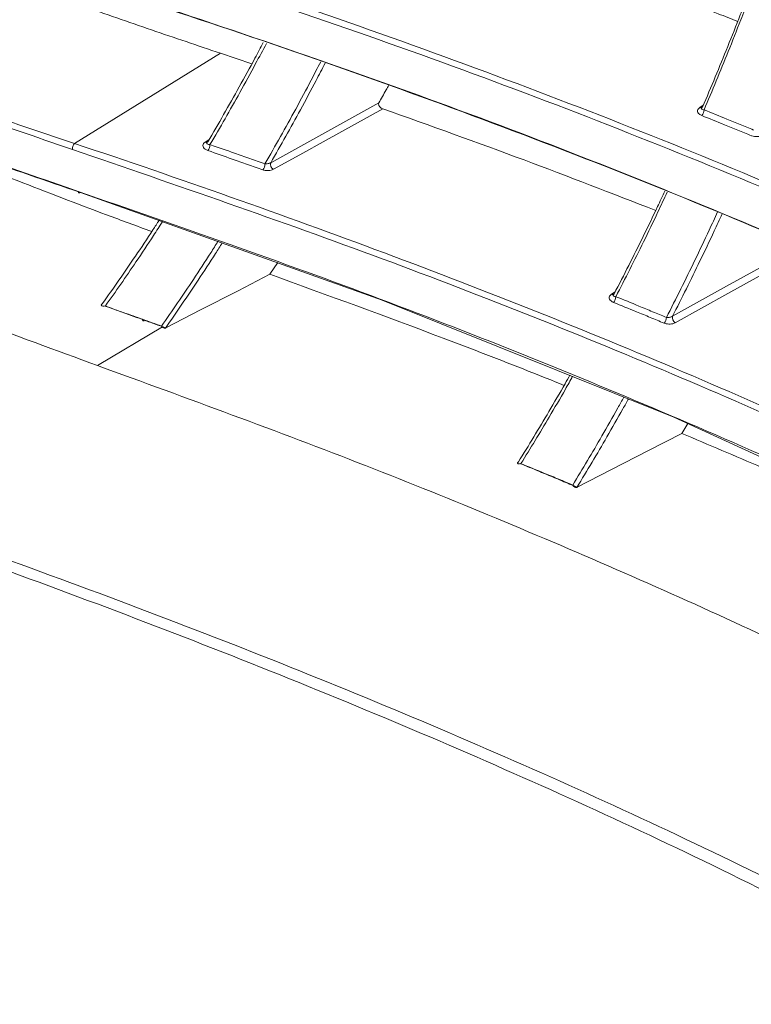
# Model space of a CAD drawing. Header units: millimetres. Extents: x 0 to 1118, y 0 to 864.
# Tile 273 of 313: x 850.92 to 859.53, y 543.05 to 554.62. Entities that reach past the tile are written whole.
import ezdxf

# ---------------------------------------------------------------- set-up
doc = ezdxf.new("R2010")
doc.units = ezdxf.units.MM

msp = doc.modelspace()

# ---------------------------------------------------------------- linework, layer by layer
at = {"color": 9, "linetype": 'Continuous', "lineweight": 0}
for p, q in [((851.564, 553.165), (853.282, 554.225)), ((858.919, 553.587), (858.961, 553.614)), ((853.1, 553.18), (853.147, 553.211)), ((857.88, 551.392), (857.924, 551.421)), ((851.836, 550.554), (852.601, 551.011))]:
    msp.add_line(p, q, dxfattribs=at)
at = {"color": 7, "linetype": 'Continuous', "lineweight": 15}
for p, q in [((853.651, 554.101), (853.282, 554.225)), ((853.123, 553.176), (853.123, 553.176)), ((853.958, 551.764), (853.862, 551.627)), ((857.902, 551.388), (857.902, 551.387)), ((858.78, 549.875), (858.708, 549.757))]:
    msp.add_line(p, q, dxfattribs=at)
at = {"color": 9, "linetype": 'Continuous', "lineweight": 0, "flags": 128}
for points in [[(853.873, 552.938), (854.19, 553.114), (854.508, 553.29), (854.826, 553.466), (855.143, 553.641)], [(855.19, 553.573), (854.856, 553.388), (854.523, 553.204), (854.213, 553.032), (853.904, 552.861)], [(851.609, 552.601), (851.61, 552.595), (851.612, 552.59), (851.615, 552.586), (851.618, 552.584), (851.621, 552.583), (851.625, 552.584), (851.629, 552.586), (851.633, 552.59)], [(858.599, 551.133), (858.917, 551.31), (859.235, 551.487), (859.554, 551.664), (859.872, 551.841)], [(859.914, 551.77), (859.582, 551.585), (859.25, 551.401), (858.94, 551.229), (858.631, 551.057)]]:
    msp.add_lwpolyline(points, dxfattribs=at)
at = {"color": 7, "linetype": 'Continuous', "lineweight": 15, "flags": 128}
for points in [[(864.7, 546.956), (861.885, 548.451), (858.613, 549.949), (855.185, 551.323), (851.634, 552.59), (851.633, 552.59), (851.633, 552.59)], [(852.639, 550.997), (853.048, 551.208), (853.488, 551.434), (853.862, 551.627)], [(852.389, 551.087), (852.384, 551.083), (852.38, 551.081), (852.376, 551.081), (852.372, 551.082), (852.369, 551.084), (852.367, 551.087), (852.365, 551.092), (852.364, 551.098)], [(857.478, 549.125), (857.882, 549.332), (858.318, 549.557), (858.708, 549.757)]]:
    msp.add_lwpolyline(points, dxfattribs=at)
at = {"color": 9, "linetype": 'Continuous', "lineweight": 0}
for centre, radius, start, end in [((858.935, 553.611), 0.0286, 236.5772, 279.9969), ((858.877, 553.559), 0.0923, 314.6593, 0.7299), ((851.643, 553.099), 0.103, 140.0975, 182.5556), ((853.116, 553.204), 0.0284, 236.3481, 282.619), ((853.058, 553.147), 0.1, 319.011, 2.2906), ((853.705, 552.921), 0.0992, 318.4226, 2.1476), ((853.943, 552.922), 0.0726, 166.9966, 237.0218), ((857.896, 551.416), 0.0286, 236.5897, 280.9547), ((857.84, 551.363), 0.0915, 314.294, 1.0397), ((858.437, 551.119), 0.0904, 313.6347, 0.8448), ((858.671, 551.119), 0.0736, 168.5106, 236.8447)]:
    msp.add_arc(centre, radius, start, end, dxfattribs=at)
at = {"color": 7, "linetype": 'Continuous', "lineweight": 15}
for points, knots in [([(829.338, 562.688), (829.338, 562.688), (830.28, 562.238), (832.179, 561.332), (835.037, 559.985), (837.897, 558.667), (840.712, 557.409), (843.494, 556.217), (846.228, 555.104), (848.928, 554.074), (850.694, 553.454), (851.564, 553.165), (851.564, 553.165)], [0, 0, 0, 0, 0.000001, 0.129375, 0.25874, 0.385116, 0.511482, 0.633427, 0.755792, 0.878113, 0.999999, 1, 1, 1, 1]), ([(851.54, 553.094), (850.674, 553.391), (848.943, 553.985), (846.253, 555.015), (843.507, 556.131), (840.701, 557.335), (837.87, 558.6), (835.013, 559.919), (832.148, 561.27), (830.256, 562.175), (829.307, 562.628)], [0, 0, 0, 0, 0.120402, 0.24081, 0.364694, 0.488587, 0.614561, 0.741312, 0.870305, 1, 1, 1, 1]), ([(829.031, 562.324), (830.092, 561.818), (832.22, 560.803), (835.383, 559.313), (838.492, 557.884), (841.362, 556.61), (844.063, 555.459), (846.598, 554.431), (849.125, 553.462), (850.781, 552.888), (851.609, 552.601)], [0, 0, 0, 0, 0.142525, 0.285992, 0.41792, 0.550746, 0.66172, 0.772688, 0.886346, 1, 1, 1, 1]), ([(851.633, 552.59), (851.633, 552.59), (850.833, 552.86), (849.205, 553.435), (846.702, 554.39), (844.14, 555.429), (841.401, 556.597), (838.504, 557.885), (835.397, 559.314), (832.239, 560.803), (830.123, 561.814), (829.068, 562.317)], [0, 0, 0, 0, 0.000001, 0.110825, 0.222342, 0.335937, 0.450207, 0.582389, 0.715495, 0.858284, 1, 1, 1, 1]), ([(827.345, 561.755), (828.392, 561.227), (830.491, 560.167), (833.619, 558.6), (836.698, 557.087), (839.732, 555.637), (842.807, 554.22), (845.874, 552.879), (848.906, 551.629), (850.856, 550.914), (851.836, 550.554)], [0, 0, 0, 0, 0.130981, 0.262824, 0.383159, 0.504312, 0.62825, 0.753257, 0.876035, 1, 1, 1, 1]), ([(849.908, 560.669), (851.359, 560.248), (854.266, 559.404), (857.744, 558.198), (860.433, 557.163), (862.385, 556.35), (864.282, 555.488), (866.03, 554.624), (867.103, 554.023), (867.596, 553.747)], [0, 0, 0, 0, 0.226941, 0.454688, 0.566556, 0.678572, 0.79112, 0.903895, 1, 1, 1, 1]), ([(862.19, 543.047), (862.19, 543.047), (861.657, 543.349), (860.565, 543.942), (858.336, 545.053), (855.447, 546.345), (851.856, 547.768), (848.143, 549.089), (844.34, 550.32), (840.461, 551.472), (836.524, 552.558), (831.215, 553.936), (826.517, 555.076), (821.836, 556.242), (818.481, 557.096), (815.857, 557.858), (814.536, 558.242)], [0, 0, 0, 0, 0, 0.041135, 0.082343, 0.161795, 0.24154, 0.321085, 0.400776, 0.480371, 0.560021, 0.639716, 0.799202, 0.839112, 0.918997, 1, 1, 1, 1]), ([(850.598, 557.926), (852.031, 557.484), (854.901, 556.599), (858.354, 555.332), (861.048, 554.231), (863.036, 553.344), (864.966, 552.408), (866.179, 551.733), (866.786, 551.395)], [0, 0, 0, 0, 0.245697, 0.49229, 0.61861, 0.74513, 0.872398, 1, 1, 1, 1]), ([(859.365, 554.6), (859.289, 554.63), (858.893, 554.784), (858.175, 555.053), (857.233, 555.397), (856.609, 555.616), (856.308, 555.721)], [0, 0, 0, 0, 0.07656, 0.395509, 0.708576, 1, 1, 1, 1]), ([(853.282, 554.225), (853.012, 554.316), (852.472, 554.497), (851.654, 554.782), (850.874, 555.062), (850.365, 555.25), (850.133, 555.335)], [0, 0, 0, 0, 0.260015, 0.520219, 0.780987, 1, 1, 1, 1]), ([(851.166, 555.237), (852.495, 554.802), (855.153, 553.933), (858.333, 552.71), (860.793, 551.665), (862.558, 550.851), (864.247, 550.012), (865.297, 549.424), (865.823, 549.13)], [0, 0, 0, 0, 0.252618, 0.505241, 0.631495, 0.757923, 0.878842, 1, 1, 1, 1]), ([(865.858, 549.109), (865.332, 549.403), (864.28, 549.992), (862.591, 550.833), (860.823, 551.648), (858.362, 552.696), (855.173, 553.915), (852.53, 554.802), (851.189, 555.226), (851.189, 555.226)], [0, 0, 0, 0, 0.120939, 0.242136, 0.368389, 0.494829, 0.747428, 0.999999, 1, 1, 1, 1]), ([(858.952, 553.593), (859.002, 553.711), (859.102, 553.946), (859.25, 554.307), (859.372, 554.614), (859.444, 554.803), (859.468, 554.866)], [0, 0, 0, 0, 0.281438, 0.562897, 0.852762, 1, 1, 1, 1]), ([(853.132, 553.184), (853.194, 553.291), (853.32, 553.504), (853.504, 553.832), (853.66, 554.115), (853.752, 554.291), (853.785, 554.352)], [0, 0, 0, 0, 0.279415, 0.558855, 0.845711, 1, 1, 1, 1]), ([(855.262, 553.85), (855.251, 553.831), (855.212, 553.761), (855.173, 553.692), (855.143, 553.641)], [0, 0, 0, 0, 0.267106, 1, 1, 1, 1]), ([(852.474, 552.13), (852.296, 552.195), (851.772, 552.387), (850.89, 552.727), (849.829, 553.145), (849.114, 553.437), (848.756, 553.584)], [0, 0, 0, 0, 0.1458127, 0.4297181, 0.714684, 1, 1, 1, 1]), ([(855.143, 553.641), (855.142, 553.638), (855.14, 553.632), (855.142, 553.619), (855.148, 553.606), (855.159, 553.592), (855.172, 553.581), (855.183, 553.575), (855.189, 553.573), (855.19, 553.573)], [0, 0, 0, 0, 0.155196, 0.31034, 0.467283, 0.630354, 0.800982, 0.977568, 1, 1, 1, 1]), ([(858.401, 552.378), (857.887, 552.577), (856.83, 552.988), (855.747, 553.374), (855.19, 553.573)], [0, 0, 0, 0, 0.486415, 1, 1, 1, 1]), ([(858.941, 553.583), (858.941, 553.582), (858.941, 553.581), (858.941, 553.581), (858.941, 553.581)], [0, 0, 0, 0, 0.735615, 1, 1, 1, 1]), ([(858.942, 553.582), (858.943, 553.584), (858.944, 553.587), (858.949, 553.591), (858.952, 553.593)], [0, 0, 0, 0, 0.3664613, 1, 1, 1, 1]), ([(853.123, 553.176), (853.123, 553.176), (853.124, 553.178), (853.127, 553.181), (853.131, 553.183), (853.132, 553.184)], [0, 0, 0, 0, 0.107417, 0.794739, 1, 1, 1, 1]), ([(857.912, 551.397), (857.97, 551.509), (858.085, 551.731), (858.255, 552.073), (858.396, 552.364), (858.48, 552.544), (858.508, 552.605)], [0, 0, 0, 0, 0.281161, 0.562342, 0.851314, 1, 1, 1, 1]), ([(851.609, 552.601), (852.801, 552.187), (855.184, 551.359), (858.606, 549.981), (861.82, 548.536), (863.764, 547.471), (864.699, 546.959)], [0, 0, 0, 0, 0.254646, 0.509293, 0.763946, 1, 1, 1, 1]), ([(851.891, 551.28), (851.956, 551.372), (852.088, 551.557), (852.286, 551.847), (852.444, 552.082), (852.536, 552.225), (852.56, 552.262)], [0, 0, 0, 0, 0.287827, 0.575676, 0.888216, 1, 1, 1, 1]), ([(857.323, 550.321), (857.183, 550.378), (856.713, 550.567), (855.566, 551.008), (854.544, 551.38), (853.862, 551.627)], [0, 0, 0, 0, 0.123908, 0.415787, 1, 1, 1, 1]), ([(857.903, 551.388), (857.903, 551.388), (857.903, 551.389), (857.906, 551.392), (857.909, 551.395), (857.912, 551.397)], [0, 0, 0, 0, 0.088405, 0.327269, 1, 1, 1, 1]), ([(851.881, 551.269), (851.88, 551.267), (851.879, 551.262), (851.884, 551.256), (851.899, 551.252), (851.916, 551.253), (851.927, 551.255), (851.927, 551.255)], [0, 0, 0, 0, 0.112644, 0.278306, 0.57985, 0.99311, 1, 1, 1, 1]), ([(851.881, 551.269), (851.881, 551.271), (851.883, 551.273), (851.886, 551.276), (851.889, 551.279), (851.89, 551.279), (851.891, 551.28)], [0, 0, 0, 0, 0.347257, 0.704051, 0.851623, 1, 1, 1, 1]), ([(852.389, 551.087), (852.389, 551.087), (852.304, 551.117), (852.149, 551.172), (851.993, 551.229), (851.922, 551.254)], [0, 0, 0, 0, 0.000027, 0.544597, 1, 1, 1, 1]), ([(851.927, 551.255), (852, 551.228), (852.146, 551.176), (852.291, 551.124), (852.364, 551.098)], [0, 0, 0, 0, 0.499986, 1, 1, 1, 1]), ([(852.364, 551.098), (852.401, 551.085), (852.477, 551.058), (852.552, 551.031), (852.589, 551.018)], [0, 0, 0, 0, 0.499999, 1, 1, 1, 1]), ([(852.639, 550.997), (852.618, 551.005), (852.577, 551.02), (852.514, 551.042), (852.452, 551.064), (852.41, 551.079), (852.389, 551.087), (852.389, 551.087)], [0, 0, 0, 0, 0.249987, 0.499974, 0.749961, 0.999949, 1, 1, 1, 1]), ([(852.635, 550.995), (852.631, 550.994), (852.623, 550.992), (852.611, 550.996), (852.599, 551.004), (852.592, 551.013), (852.589, 551.018), (852.589, 551.018)], [0, 0, 0, 0, 0.240143, 0.479362, 0.743145, 0.989082, 1, 1, 1, 1]), ([(852.635, 550.995), (852.635, 550.996), (852.637, 550.996), (852.638, 550.997), (852.639, 550.997)], [0, 0, 0, 0, 0.498688, 1, 1, 1, 1]), ([(851.836, 550.554), (852.894, 550.168), (855.007, 549.398), (858.046, 548.132), (860.981, 546.785), (862.791, 545.789), (863.697, 545.29)], [0, 0, 0, 0, 0.2503139, 0.4999309, 0.7494791, 1, 1, 1, 1]), ([(856.786, 549.422), (856.846, 549.519), (856.967, 549.715), (857.15, 550.021), (857.291, 550.263), (857.373, 550.408), (857.392, 550.442)], [0, 0, 0, 0, 0.292346, 0.584712, 0.902031, 1, 1, 1, 1]), ([(861.777, 548.39), (861.68, 548.436), (861.285, 548.626), (860.576, 548.948), (859.65, 549.359), (859.022, 549.624), (858.708, 549.757)], [0, 0, 0, 0, 0.096756, 0.397597, 0.698752, 1, 1, 1, 1]), ([(856.778, 549.415), (856.777, 549.413), (856.774, 549.409), (856.776, 549.403), (856.787, 549.398), (856.804, 549.399), (856.816, 549.402), (856.816, 549.402)], [0, 0, 0, 0, 0.102016, 0.244838, 0.494065, 0.993209, 1, 1, 1, 1]), ([(856.778, 549.415), (856.778, 549.415), (856.779, 549.417), (856.781, 549.418), (856.783, 549.42), (856.785, 549.421), (856.786, 549.422)], [0, 0, 0, 0, 0.245824, 0.493215, 0.745696, 1, 1, 1, 1]), ([(857.478, 549.125), (857.418, 549.149), (857.3, 549.199), (857.124, 549.272), (856.961, 549.339), (856.857, 549.382), (856.81, 549.401)], [0, 0, 0, 0, 0.266833, 0.533668, 0.791295, 1, 1, 1, 1]), ([(856.816, 549.402), (856.909, 549.363), (857.057, 549.303), (857.26, 549.219), (857.37, 549.173), (857.425, 549.15)], [0, 0, 0, 0, 0.455697, 0.727847, 1, 1, 1, 1]), ([(857.474, 549.123), (857.471, 549.122), (857.463, 549.12), (857.45, 549.123), (857.438, 549.132), (857.43, 549.141), (857.426, 549.148), (857.425, 549.149), (857.425, 549.15)], [0, 0, 0, 0, 0.216574, 0.432345, 0.668966, 0.940606, 0.98989, 1, 1, 1, 1]), ([(857.474, 549.123), (857.475, 549.123), (857.476, 549.124), (857.477, 549.124), (857.478, 549.125)], [0, 0, 0, 0, 0.499377, 1, 1, 1, 1])]:
    msp.add_open_spline(points, degree=3, knots=knots, dxfattribs=at)
at = {"color": 9, "linetype": 'Continuous', "lineweight": 0}
for points, knots in [([(806.11, 561.336), (806.377, 561.213), (807.221, 560.825), (808.709, 560.228), (810.568, 559.536), (812.484, 558.889), (815.093, 558.077), (818.407, 557.153), (821.759, 556.301), (826.442, 555.151), (831.137, 554.027), (836.445, 552.667), (840.378, 551.595), (844.252, 550.457), (848.051, 549.242), (851.755, 547.938), (855.346, 546.533), (858.228, 545.256), (860.464, 544.16), (861.545, 543.571), (862.086, 543.275)], [0, 0, 0, 0, 0.015879, 0.050062, 0.084129, 0.118667, 0.153247, 0.222024, 0.289796, 0.323636, 0.458775, 0.526218, 0.593693, 0.661061, 0.72837, 0.795789, 0.862992, 0.930411, 0.965177, 1, 1, 1, 1]), ([(867.743, 554.196), (867.743, 554.196), (867.22, 554.498), (866.097, 555.111), (864.311, 555.995), (862.4, 556.856), (860.425, 557.674), (857.718, 558.709), (854.222, 559.912), (851.31, 560.75), (849.852, 561.17)], [0, 0, 0, 0, 0.000001, 0.10237, 0.213743, 0.32536, 0.437584, 0.549968, 0.774556, 1, 1, 1, 1]), ([(849.872, 561.241), (849.872, 561.241), (851.338, 560.835), (854.235, 559.976), (857.734, 558.78), (860.439, 557.745), (862.411, 556.929), (864.327, 556.064), (866.129, 555.178), (867.245, 554.554), (867.777, 554.256)], [0, 0, 0, 0, 0.000001, 0.224582, 0.449963, 0.561513, 0.673058, 0.785331, 0.897594, 1, 1, 1, 1]), ([(866.962, 551.826), (866.962, 551.826), (866.683, 551.987), (865.856, 552.451), (864.432, 553.19), (862.667, 554.026), (860.84, 554.824), (858.256, 555.867), (854.853, 557.105), (851.977, 557.984), (850.536, 558.424)], [0, 0, 0, 0, 0.000001, 0.058972, 0.17226, 0.285788, 0.399915, 0.5142, 0.756619, 1, 1, 1, 1]), ([(850.558, 558.494), (850.558, 558.494), (852.005, 558.068), (854.867, 557.169), (858.274, 555.938), (860.856, 554.894), (862.68, 554.098), (864.451, 553.259), (865.887, 552.517), (866.714, 552.047), (866.996, 551.887)], [0, 0, 0, 0, 0.0000007, 0.2424238, 0.4857294, 0.5991965, 0.7126589, 0.8268374, 0.9410063, 1, 1, 1, 1]), ([(866.032, 549.543), (866.032, 549.543), (865.509, 549.845), (864.434, 550.433), (862.726, 551.286), (860.927, 552.111), (858.418, 553.174), (855.171, 554.414), (852.457, 555.292), (851.1, 555.732)], [0, 0, 0, 0, 0.000001, 0.120293, 0.240851, 0.367301, 0.493945, 0.746975, 1, 1, 1, 1]), ([(851.122, 555.803), (851.122, 555.803), (852.491, 555.374), (855.191, 554.477), (858.445, 553.241), (860.956, 552.177), (862.755, 551.35), (864.47, 550.498), (865.534, 549.902), (866.066, 549.604)], [0, 0, 0, 0, 0.0000008, 0.2529784, 0.5059851, 0.6325404, 0.7590892, 0.87955, 1, 1, 1, 1]), ([(859.493, 554.856), (859.463, 554.776), (859.384, 554.571), (859.258, 554.252), (859.114, 553.9), (859.017, 553.673), (858.969, 553.56)], [0, 0, 0, 0, 0.182035, 0.467206, 0.733594, 1, 1, 1, 1]), ([(853.821, 554.34), (853.779, 554.261), (853.677, 554.067), (853.515, 553.773), (853.336, 553.455), (853.218, 553.252), (853.158, 553.151)], [0, 0, 0, 0, 0.1954261, 0.4779482, 0.7389637, 1, 1, 1, 1]), ([(853.804, 552.925), (853.865, 553.031), (853.988, 553.244), (854.169, 553.573), (854.327, 553.866), (854.423, 554.053), (854.46, 554.125)], [0, 0, 0, 0, 0.271443, 0.54291, 0.82474, 1, 1, 1, 1]), ([(854.512, 554.108), (854.476, 554.039), (854.382, 553.856), (854.227, 553.569), (854.05, 553.248), (853.932, 553.042), (853.873, 552.938)], [0, 0, 0, 0, 0.171437, 0.460918, 0.730448, 1, 1, 1, 1]), ([(858.919, 553.587), (858.913, 553.582), (858.9, 553.572), (858.891, 553.551), (858.895, 553.529), (858.912, 553.508), (858.932, 553.498), (858.942, 553.493)], [0, 0, 0, 0, 0.16399, 0.359543, 0.569096, 0.78463, 1, 1, 1, 1]), ([(858.969, 553.56), (858.964, 553.561), (858.953, 553.563), (858.943, 553.569), (858.939, 553.576), (858.941, 553.581), (858.942, 553.582)], [0, 0, 0, 0, 0.302237, 0.598304, 0.87209, 1, 1, 1, 1]), ([(858.969, 553.56), (859.059, 553.524), (859.201, 553.467), (859.395, 553.388), (859.501, 553.344), (859.553, 553.323)], [0, 0, 0, 0, 0.457423, 0.728711, 1, 1, 1, 1]), ([(859.526, 553.256), (859.473, 553.278), (859.368, 553.321), (859.173, 553.4), (859.031, 553.457), (858.942, 553.493)], [0, 0, 0, 0, 0.271286, 0.542574, 1, 1, 1, 1]), ([(859.526, 553.256), (859.527, 553.256), (859.539, 553.251), (859.562, 553.246), (859.596, 553.244), (859.629, 553.249), (859.647, 553.257), (859.655, 553.261)], [0, 0, 0, 0, 0.041756, 0.297853, 0.537591, 0.768632, 1, 1, 1, 1]), ([(864.941, 547.353), (864.941, 547.353), (864.479, 547.619), (863.532, 548.141), (861.483, 549.184), (858.725, 550.432), (855.209, 551.833), (852.763, 552.674), (851.54, 553.094)], [0, 0, 0, 0, 0.000001, 0.117203, 0.234603, 0.489741, 0.744871, 1, 1, 1, 1]), ([(851.564, 553.165), (851.564, 553.165), (852.797, 552.754), (855.231, 551.897), (858.756, 550.5), (861.511, 549.247), (863.567, 548.205), (864.506, 547.677), (864.975, 547.413)], [0, 0, 0, 0, 0.000001, 0.255083, 0.510191, 0.765342, 0.88258, 1, 1, 1, 1]), ([(853.1, 553.18), (853.094, 553.175), (853.08, 553.164), (853.072, 553.142), (853.079, 553.118), (853.1, 553.096), (853.123, 553.086), (853.134, 553.081)], [0, 0, 0, 0, 0.163811, 0.354247, 0.565178, 0.782658, 1, 1, 1, 1]), ([(853.158, 553.151), (853.152, 553.152), (853.139, 553.153), (853.125, 553.159), (853.12, 553.166), (853.121, 553.172), (853.122, 553.175), (853.123, 553.176)], [0, 0, 0, 0, 0.281484, 0.558194, 0.810694, 0.960753, 1, 1, 1, 1]), ([(853.779, 552.855), (853.72, 552.876), (853.6, 552.918), (853.385, 552.994), (853.23, 553.048), (853.134, 553.081)], [0, 0, 0, 0, 0.277885, 0.555771, 1, 1, 1, 1]), ([(853.158, 553.151), (853.254, 553.118), (853.41, 553.064), (853.625, 552.988), (853.745, 552.946), (853.804, 552.925)], [0, 0, 0, 0, 0.444227, 0.722113, 1, 1, 1, 1]), ([(853.779, 552.855), (853.791, 552.852), (853.812, 552.846), (853.847, 552.845), (853.878, 552.85), (853.895, 552.857), (853.904, 552.861)], [0, 0, 0, 0, 0.296343, 0.525739, 0.762622, 1, 1, 1, 1]), ([(853.873, 552.938), (853.869, 552.936), (853.864, 552.934), (853.854, 552.931), (853.841, 552.927), (853.822, 552.925), (853.81, 552.925), (853.804, 552.925)], [0, 0, 0, 0, 0.187611, 0.214014, 0.441958, 0.699915, 1, 1, 1, 1]), ([(858.537, 552.594), (858.501, 552.516), (858.409, 552.319), (858.262, 552.016), (858.097, 551.684), (857.987, 551.471), (857.932, 551.364)], [0, 0, 0, 0, 0.1864355, 0.4708795, 0.7354306, 1, 1, 1, 1]), ([(858.527, 551.12), (858.584, 551.231), (858.697, 551.454), (858.864, 551.796), (859.008, 552.098), (859.096, 552.289), (859.128, 552.36)], [0, 0, 0, 0, 0.273522, 0.547064, 0.830203, 1, 1, 1, 1]), ([(859.182, 552.337), (859.152, 552.27), (859.066, 552.084), (858.926, 551.791), (858.762, 551.456), (858.653, 551.241), (858.599, 551.133)], [0, 0, 0, 0, 0.163468, 0.455318, 0.72765, 1, 1, 1, 1]), ([(852.6, 552.248), (852.565, 552.192), (852.462, 552.032), (852.298, 551.787), (852.109, 551.511), (851.988, 551.34), (851.927, 551.255)], [0, 0, 0, 0, 0.162686, 0.472877, 0.73643, 1, 1, 1, 1]), ([(852.589, 551.018), (852.652, 551.108), (852.778, 551.29), (852.97, 551.577), (853.129, 551.819), (853.224, 551.97), (853.252, 552.015)], [0, 0, 0, 0, 0.278081, 0.556183, 0.867612, 1, 1, 1, 1]), ([(853.302, 551.998), (853.276, 551.956), (853.183, 551.808), (853.024, 551.567), (852.829, 551.274), (852.699, 551.088), (852.635, 550.995)], [0, 0, 0, 0, 0.122421, 0.432345, 0.716162, 1, 1, 1, 1]), ([(857.88, 551.392), (857.874, 551.388), (857.861, 551.378), (857.852, 551.358), (857.856, 551.335), (857.873, 551.313), (857.894, 551.302), (857.904, 551.297)], [0, 0, 0, 0, 0.144992, 0.340261, 0.554686, 0.777455, 1, 1, 1, 1]), ([(857.932, 551.364), (857.926, 551.365), (857.914, 551.367), (857.903, 551.374), (857.899, 551.381), (857.902, 551.386), (857.903, 551.388)], [0, 0, 0, 0, 0.298465, 0.589878, 0.853591, 1, 1, 1, 1]), ([(857.932, 551.364), (858.022, 551.328), (858.167, 551.269), (858.365, 551.187), (858.473, 551.143), (858.527, 551.12)], [0, 0, 0, 0, 0.453168, 0.726583, 1, 1, 1, 1]), ([(858.499, 551.053), (858.445, 551.076), (858.337, 551.12), (858.139, 551.202), (857.994, 551.261), (857.904, 551.297)], [0, 0, 0, 0, 0.2734138, 0.5468298, 1, 1, 1, 1]), ([(858.599, 551.133), (858.595, 551.131), (858.59, 551.129), (858.58, 551.125), (858.567, 551.122), (858.549, 551.119), (858.535, 551.119), (858.529, 551.12), (858.527, 551.12)], [0, 0, 0, 0, 0.1816898, 0.2045701, 0.4208894, 0.6624476, 0.9381632, 1, 1, 1, 1]), ([(858.499, 551.053), (858.502, 551.053), (858.514, 551.048), (858.538, 551.042), (858.572, 551.041), (858.605, 551.045), (858.622, 551.053), (858.631, 551.057)], [0, 0, 0, 0, 0.05677, 0.313681, 0.549479, 0.774536, 1, 1, 1, 1]), ([(857.424, 550.429), (857.396, 550.378), (857.305, 550.217), (857.158, 549.965), (856.984, 549.673), (856.872, 549.492), (856.816, 549.402)], [0, 0, 0, 0, 0.1453848, 0.461422, 0.7307033, 1, 1, 1, 1]), ([(857.425, 549.15), (857.483, 549.245), (857.598, 549.436), (857.775, 549.738), (857.918, 549.987), (858.003, 550.141), (858.027, 550.184)], [0, 0, 0, 0, 0.2817493, 0.5635159, 0.8790014, 1, 1, 1, 1]), ([(858.082, 550.165), (858.06, 550.125), (857.976, 549.974), (857.833, 549.725), (857.653, 549.418), (857.534, 549.221), (857.474, 549.123)], [0, 0, 0, 0, 0.112233, 0.425362, 0.712672, 1, 1, 1, 1])]:
    msp.add_open_spline(points, degree=3, knots=knots, dxfattribs=at)

doc.saveas('drawing.dxf')
